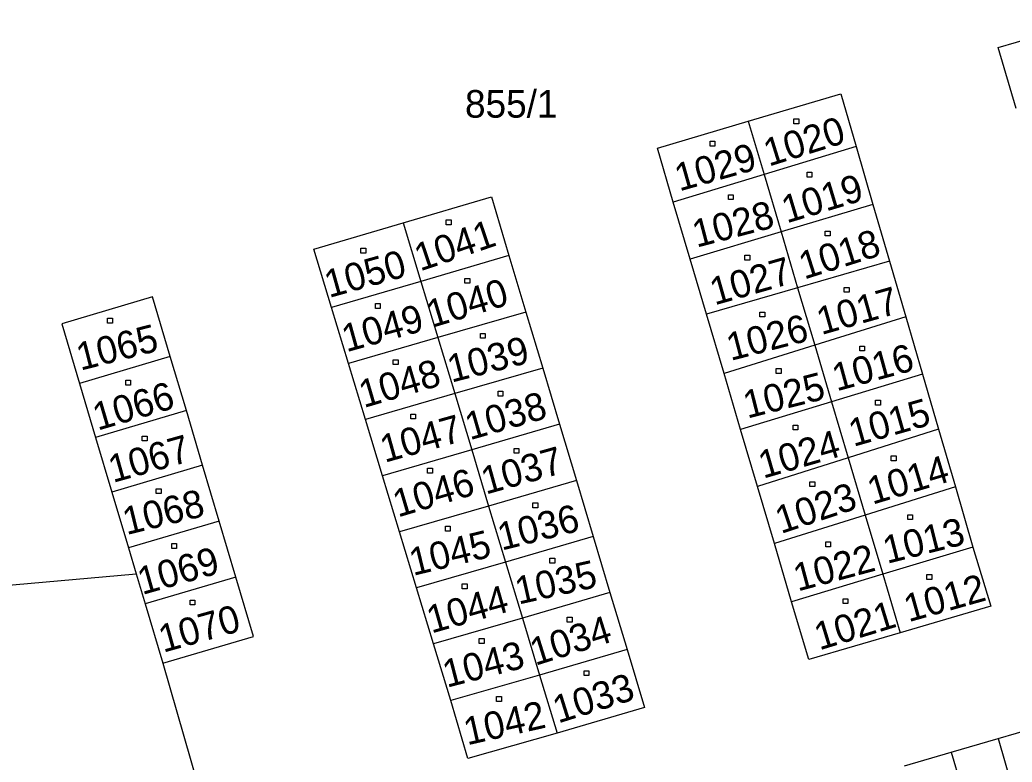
# Model space of a CAD drawing. Extents: x -795483 to -789093, y -1112258 to -1108741.
# Drawn here: x -791087.9 to -791026.9, y -1110208.2 to -1110162.5 of the extents above; entities that cross this region are included whole.
import ezdxf

# ---------------------------------------------------------------- set-up
doc = ezdxf.new("R2010")
doc.units = 0
for name, color, linetype in [('Vrstva 1', 7, 'Continuous'), ('Vrstva 14', 7, 'Continuous'), ('Vrstva 15', 7, 'Continuous'), ('Vrstva 25', 7, 'Continuous')]:
    doc.layers.add(name, color=color, linetype=linetype)

msp = doc.modelspace()

# ---------------------------------------------------------------- linework, layer by layer
at = {"layer": 'Vrstva 1'}
for p, q in [((-791027.74, -1110164.22), (-791021.98, -1110162.52)), ((-791026.63, -1110167.97), (-791027.74, -1110164.22)), ((-791043.12, -1110168.76), (-791037.42, -1110167.08)), ((-791037.42, -1110167.08), (-791036.48, -1110170.32)), ((-791048.7, -1110170.41), (-791043.12, -1110168.76)), ((-791043.12, -1110168.76), (-791042.14, -1110172.04)), ((-791047.72, -1110173.73), (-791048.7, -1110170.41)), ((-791036.48, -1110170.32), (-791042.14, -1110172.04)), ((-791036.48, -1110170.32), (-791035.44, -1110173.89)), ((-791042.14, -1110172.04), (-791047.72, -1110173.73)), ((-791042.14, -1110172.04), (-791041.09, -1110175.57)), ((-791064.33, -1110175.02), (-791058.91, -1110173.42)), ((-791058.91, -1110173.42), (-791057.83, -1110177.03)), ((-791046.68, -1110177.24), (-791047.72, -1110173.73)), ((-791035.44, -1110173.89), (-791041.09, -1110175.57)), ((-791035.44, -1110173.89), (-791034.42, -1110177.37)), ((-791069.82, -1110176.64), (-791064.33, -1110175.02)), ((-791064.33, -1110175.02), (-791063.24, -1110178.61)), ((-791041.09, -1110175.57), (-791046.68, -1110177.24)), ((-791041.09, -1110175.57), (-791040.07, -1110179.01)), ((-791068.74, -1110180.23), (-791069.82, -1110176.64)), ((-791057.83, -1110177.03), (-791063.24, -1110178.61)), ((-791057.83, -1110177.03), (-791056.78, -1110180.51)), ((-791045.67, -1110180.64), (-791046.68, -1110177.24)), ((-791034.42, -1110177.37), (-791040.07, -1110179.01)), ((-791034.42, -1110177.37), (-791033.42, -1110180.8)), ((-791063.24, -1110178.61), (-791068.74, -1110180.23)), ((-791063.24, -1110178.61), (-791062.2, -1110182.07)), ((-791040.07, -1110179.01), (-791045.67, -1110180.64)), ((-791040.07, -1110179.01), (-791039.02, -1110182.54)), ((-791079.75, -1110179.57), (-791085.33, -1110181.22)), ((-791078.66, -1110183.24), (-791079.75, -1110179.57)), ((-791067.69, -1110183.67), (-791068.74, -1110180.23)), ((-791056.78, -1110180.51), (-791062.2, -1110182.07)), ((-791056.78, -1110180.51), (-791055.75, -1110183.95)), ((-791044.6, -1110184.28), (-791045.67, -1110180.64)), ((-791033.42, -1110180.8), (-791039.02, -1110182.54)), ((-791033.42, -1110180.8), (-791032.39, -1110184.33)), ((-791085.33, -1110181.22), (-791084.24, -1110184.89)), ((-791062.2, -1110182.07), (-791067.69, -1110183.67)), ((-791062.2, -1110182.07), (-791061.16, -1110185.52)), ((-791039.02, -1110182.54), (-791044.6, -1110184.28)), ((-791039.02, -1110182.54), (-791037.98, -1110186.02)), ((-791078.66, -1110183.24), (-791084.24, -1110184.89)), ((-791077.67, -1110186.56), (-791078.66, -1110183.24)), ((-791066.65, -1110187.12), (-791067.69, -1110183.67)), ((-791055.75, -1110183.95), (-791061.16, -1110185.52)), ((-791055.75, -1110183.95), (-791054.72, -1110187.39)), ((-791043.58, -1110187.72), (-791044.6, -1110184.28)), ((-791032.39, -1110184.33), (-791037.98, -1110186.02)), ((-791032.39, -1110184.33), (-791031.4, -1110187.71)), ((-791084.24, -1110184.89), (-791083.25, -1110188.21)), ((-791061.16, -1110185.52), (-791066.65, -1110187.12)), ((-791061.16, -1110185.52), (-791060.12, -1110188.98)), ((-791077.67, -1110186.56), (-791083.25, -1110188.21)), ((-791076.67, -1110189.93), (-791077.67, -1110186.56)), ((-791037.98, -1110186.02), (-791043.58, -1110187.72)), ((-791037.98, -1110186.02), (-791036.96, -1110189.47)), ((-791065.6, -1110190.58), (-791066.65, -1110187.12)), ((-791054.72, -1110187.39), (-791060.12, -1110188.98)), ((-791054.72, -1110187.39), (-791053.68, -1110190.86)), ((-791042.54, -1110191.23), (-791043.58, -1110187.72)), ((-791031.4, -1110187.71), (-791036.96, -1110189.47)), ((-791031.4, -1110187.71), (-791030.37, -1110191.25)), ((-791083.25, -1110188.21), (-791082.25, -1110191.58)), ((-791060.12, -1110188.98), (-791065.6, -1110190.58)), ((-791060.12, -1110188.98), (-791059.08, -1110192.44)), ((-791036.96, -1110189.47), (-791042.54, -1110191.23)), ((-791036.96, -1110189.47), (-791035.91, -1110192.99)), ((-791076.67, -1110189.93), (-791082.25, -1110191.58)), ((-791075.65, -1110193.36), (-791076.67, -1110189.93)), ((-791064.55, -1110194.03), (-791065.6, -1110190.58)), ((-791053.68, -1110190.86), (-791059.08, -1110192.44)), ((-791053.68, -1110190.86), (-791052.65, -1110194.3)), ((-791041.5, -1110194.74), (-791042.54, -1110191.23)), ((-791030.37, -1110191.25), (-791035.91, -1110192.99)), ((-791030.37, -1110191.25), (-791029.29, -1110194.96)), ((-791082.25, -1110191.58), (-791081.23, -1110195)), ((-791059.08, -1110192.44), (-791064.55, -1110194.03)), ((-791059.08, -1110192.44), (-791058.04, -1110195.88)), ((-791035.91, -1110192.99), (-791041.5, -1110194.74)), ((-791035.91, -1110192.99), (-791034.83, -1110196.63)), ((-791075.65, -1110193.36), (-791081.23, -1110195)), ((-791074.62, -1110196.82), (-791075.65, -1110193.36)), ((-791063.51, -1110197.46), (-791064.55, -1110194.03)), ((-791052.65, -1110194.3), (-791058.04, -1110195.88)), ((-791052.65, -1110194.3), (-791051.62, -1110197.75)), ((-791081.23, -1110195), (-791080.75, -1110196.61)), ((-791040.44, -1110198.33), (-791041.5, -1110194.74)), ((-791029.29, -1110194.96), (-791034.83, -1110196.63)), ((-791029.29, -1110194.96), (-791028.18, -1110198.6)), ((-791058.04, -1110195.88), (-791063.51, -1110197.46)), ((-791058.04, -1110195.88), (-791057, -1110199.33)), ((-791101.51, -1110198.45), (-791080.75, -1110196.61)), ((-791080.75, -1110196.61), (-791080.2, -1110198.46)), ((-791074.62, -1110196.82), (-791080.2, -1110198.46)), ((-791073.54, -1110200.46), (-791074.62, -1110196.82)), ((-791034.83, -1110196.63), (-791040.44, -1110198.33)), ((-791034.83, -1110196.63), (-791033.76, -1110200.23)), ((-791062.47, -1110200.91), (-791063.51, -1110197.46)), ((-791051.62, -1110197.75), (-791057, -1110199.33)), ((-791051.62, -1110197.75), (-791050.56, -1110201.27)), ((-791080.2, -1110198.46), (-791079.12, -1110202.1)), ((-791039.39, -1110201.88), (-791040.44, -1110198.33)), ((-791028.18, -1110198.6), (-791033.76, -1110200.23)), ((-791057, -1110199.33), (-791062.47, -1110200.91)), ((-791057, -1110199.33), (-791055.95, -1110202.84)), ((-791079.12, -1110202.1), (-791073.54, -1110200.46)), ((-791033.76, -1110200.23), (-791039.39, -1110201.88)), ((-791061.41, -1110204.41), (-791062.47, -1110200.91)), ((-791050.56, -1110201.27), (-791055.95, -1110202.84)), ((-791050.56, -1110201.27), (-791049.5, -1110204.84)), ((-791079.12, -1110202.1), (-791069.68, -1110234.71)), ((-791055.95, -1110202.84), (-791061.41, -1110204.41)), ((-791055.95, -1110202.84), (-791054.87, -1110206.41)), ((-791060.36, -1110207.97), (-791061.41, -1110204.41)), ((-791049.5, -1110204.84), (-791054.87, -1110206.41)), ((-791027.74, -1110206.74), (-791024.86, -1110205.9)), ((-791054.87, -1110206.41), (-791060.36, -1110207.97)), ((-791030.62, -1110207.58), (-791027.74, -1110206.74)), ((-791027.74, -1110206.74), (-791025.87, -1110213.14)), ((-791033.5, -1110208.42), (-791030.62, -1110207.58)), ((-791030.62, -1110207.58), (-791028.75, -1110213.98))]:
    msp.add_line(p, q, dxfattribs=at)
at = {"layer": 'Vrstva 25'}
for p, q in [((-791040.3, -1110168.62), (-791040, -1110168.62)), ((-791040.3, -1110168.92), (-791040.3, -1110168.62)), ((-791040, -1110168.62), (-791040, -1110168.92)), ((-791040, -1110168.92), (-791040.3, -1110168.92)), ((-791045.46, -1110169.99), (-791045.16, -1110169.99)), ((-791045.46, -1110170.29), (-791045.46, -1110169.99)), ((-791045.16, -1110169.99), (-791045.16, -1110170.29)), ((-791045.16, -1110170.29), (-791045.46, -1110170.29)), ((-791039.49, -1110171.9), (-791039.19, -1110171.9)), ((-791039.49, -1110172.2), (-791039.49, -1110171.9)), ((-791039.19, -1110171.9), (-791039.19, -1110172.2)), ((-791039.19, -1110172.2), (-791039.49, -1110172.2)), ((-791044.33, -1110173.28), (-791044.03, -1110173.28)), ((-791044.33, -1110173.58), (-791044.33, -1110173.28)), ((-791044.03, -1110173.58), (-791044.33, -1110173.58)), ((-791044.03, -1110173.28), (-791044.03, -1110173.58)), ((-791061.69, -1110174.83), (-791061.39, -1110174.83)), ((-791061.69, -1110175.13), (-791061.69, -1110174.83)), ((-791061.39, -1110174.83), (-791061.39, -1110175.13)), ((-791061.39, -1110175.13), (-791061.69, -1110175.13)), ((-791038.38, -1110175.52), (-791038.08, -1110175.52)), ((-791038.38, -1110175.82), (-791038.38, -1110175.52)), ((-791038.08, -1110175.52), (-791038.08, -1110175.82)), ((-791038.08, -1110175.82), (-791038.38, -1110175.82)), ((-791066.94, -1110176.57), (-791066.64, -1110176.57)), ((-791066.94, -1110176.87), (-791066.94, -1110176.57)), ((-791066.64, -1110176.57), (-791066.64, -1110176.87)), ((-791066.64, -1110176.87), (-791066.94, -1110176.87)), ((-791043.31, -1110177), (-791043.01, -1110177)), ((-791043.31, -1110177.3), (-791043.31, -1110177)), ((-791043.01, -1110177.3), (-791043.31, -1110177.3)), ((-791043.01, -1110177), (-791043.01, -1110177.3)), ((-791060.54, -1110178.43), (-791060.24, -1110178.43)), ((-791060.54, -1110178.73), (-791060.54, -1110178.43)), ((-791060.24, -1110178.43), (-791060.24, -1110178.73)), ((-791060.24, -1110178.73), (-791060.54, -1110178.73)), ((-791037.21, -1110178.98), (-791036.91, -1110178.98)), ((-791037.21, -1110179.28), (-791037.21, -1110178.98)), ((-791036.91, -1110178.98), (-791036.91, -1110179.28)), ((-791036.91, -1110179.28), (-791037.21, -1110179.28)), ((-791066.04, -1110179.98), (-791065.74, -1110179.98)), ((-791066.04, -1110180.28), (-791066.04, -1110179.98)), ((-791065.74, -1110180.28), (-791066.04, -1110180.28)), ((-791065.74, -1110179.98), (-791065.74, -1110180.28)), ((-791082.52, -1110180.88), (-791082.22, -1110180.88)), ((-791082.52, -1110181.18), (-791082.52, -1110180.88)), ((-791082.22, -1110180.88), (-791082.22, -1110181.18)), ((-791042.39, -1110180.5), (-791042.09, -1110180.5)), ((-791042.39, -1110180.8), (-791042.39, -1110180.5)), ((-791042.09, -1110180.8), (-791042.39, -1110180.8)), ((-791042.09, -1110180.5), (-791042.09, -1110180.8)), ((-791082.22, -1110181.18), (-791082.52, -1110181.18)), ((-791059.58, -1110181.81), (-791059.28, -1110181.81)), ((-791059.58, -1110182.11), (-791059.58, -1110181.81)), ((-791059.28, -1110182.11), (-791059.58, -1110182.11)), ((-791059.28, -1110181.81), (-791059.28, -1110182.11)), ((-791036.25, -1110182.59), (-791035.95, -1110182.59)), ((-791036.25, -1110182.89), (-791036.25, -1110182.59)), ((-791035.95, -1110182.89), (-791036.25, -1110182.89)), ((-791035.95, -1110182.59), (-791035.95, -1110182.89)), ((-791064.95, -1110183.43), (-791064.65, -1110183.43)), ((-791064.95, -1110183.73), (-791064.95, -1110183.43)), ((-791064.65, -1110183.43), (-791064.65, -1110183.73)), ((-791064.65, -1110183.73), (-791064.95, -1110183.73)), ((-791041.39, -1110183.98), (-791041.09, -1110183.98)), ((-791041.39, -1110184.28), (-791041.39, -1110183.98)), ((-791041.09, -1110183.98), (-791041.09, -1110184.28)), ((-791081.4, -1110184.7), (-791081.1, -1110184.7)), ((-791081.4, -1110185), (-791081.4, -1110184.7)), ((-791081.1, -1110184.7), (-791081.1, -1110185)), ((-791041.09, -1110184.28), (-791041.39, -1110184.28)), ((-791081.1, -1110185), (-791081.4, -1110185)), ((-791058.5, -1110185.37), (-791058.2, -1110185.37)), ((-791058.5, -1110185.67), (-791058.5, -1110185.37)), ((-791058.2, -1110185.67), (-791058.5, -1110185.67)), ((-791058.2, -1110185.37), (-791058.2, -1110185.67)), ((-791035.28, -1110185.93), (-791034.98, -1110185.93)), ((-791035.28, -1110186.23), (-791035.28, -1110185.93)), ((-791034.98, -1110185.93), (-791034.98, -1110186.23)), ((-791034.98, -1110186.23), (-791035.28, -1110186.23)), ((-791063.87, -1110186.78), (-791063.57, -1110186.78)), ((-791063.87, -1110187.08), (-791063.87, -1110186.78)), ((-791063.57, -1110187.08), (-791063.87, -1110187.08)), ((-791063.57, -1110186.78), (-791063.57, -1110187.08)), ((-791040.35, -1110187.45), (-791040.05, -1110187.45)), ((-791040.35, -1110187.75), (-791040.35, -1110187.45)), ((-791040.05, -1110187.75), (-791040.35, -1110187.75)), ((-791040.05, -1110187.45), (-791040.05, -1110187.75)), ((-791080.38, -1110188.13), (-791080.08, -1110188.13)), ((-791080.38, -1110188.43), (-791080.38, -1110188.13)), ((-791080.08, -1110188.13), (-791080.08, -1110188.43)), ((-791080.08, -1110188.43), (-791080.38, -1110188.43)), ((-791057.51, -1110188.89), (-791057.21, -1110188.89)), ((-791057.51, -1110189.19), (-791057.51, -1110188.89)), ((-791057.21, -1110188.89), (-791057.21, -1110189.19)), ((-791057.21, -1110189.19), (-791057.51, -1110189.19)), ((-791034.31, -1110189.35), (-791034.01, -1110189.35)), ((-791034.31, -1110189.65), (-791034.31, -1110189.35)), ((-791034.01, -1110189.35), (-791034.01, -1110189.65)), ((-791062.83, -1110190.11), (-791062.53, -1110190.11)), ((-791062.83, -1110190.41), (-791062.83, -1110190.11)), ((-791062.53, -1110190.11), (-791062.53, -1110190.41)), ((-791034.01, -1110189.65), (-791034.31, -1110189.65)), ((-791062.53, -1110190.41), (-791062.83, -1110190.41)), ((-791079.52, -1110191.37), (-791079.22, -1110191.37)), ((-791079.52, -1110191.67), (-791079.52, -1110191.37)), ((-791079.22, -1110191.37), (-791079.22, -1110191.67)), ((-791039.32, -1110190.94), (-791039.02, -1110190.94)), ((-791039.32, -1110191.24), (-791039.32, -1110190.94)), ((-791039.02, -1110191.24), (-791039.32, -1110191.24)), ((-791039.02, -1110190.94), (-791039.02, -1110191.24)), ((-791079.22, -1110191.67), (-791079.52, -1110191.67)), ((-791056.35, -1110192.24), (-791056.05, -1110192.24)), ((-791056.35, -1110192.54), (-791056.35, -1110192.24)), ((-791056.05, -1110192.54), (-791056.35, -1110192.54)), ((-791056.05, -1110192.24), (-791056.05, -1110192.54)), ((-791033.3, -1110192.97), (-791033, -1110192.97)), ((-791033.3, -1110193.27), (-791033.3, -1110192.97)), ((-791033, -1110193.27), (-791033.3, -1110193.27)), ((-791033, -1110192.97), (-791033, -1110193.27)), ((-791061.74, -1110193.68), (-791061.44, -1110193.68)), ((-791061.74, -1110193.98), (-791061.74, -1110193.68)), ((-791061.44, -1110193.68), (-791061.44, -1110193.98)), ((-791061.44, -1110193.98), (-791061.74, -1110193.98)), ((-791078.57, -1110194.75), (-791078.27, -1110194.75)), ((-791078.57, -1110195.05), (-791078.57, -1110194.75)), ((-791078.27, -1110195.05), (-791078.57, -1110195.05)), ((-791078.27, -1110194.75), (-791078.27, -1110195.05)), ((-791038.34, -1110194.64), (-791038.04, -1110194.64)), ((-791038.34, -1110194.94), (-791038.34, -1110194.64)), ((-791038.04, -1110194.94), (-791038.34, -1110194.94)), ((-791038.04, -1110194.64), (-791038.04, -1110194.94)), ((-791055.31, -1110195.65), (-791055.01, -1110195.65)), ((-791055.31, -1110195.95), (-791055.31, -1110195.65)), ((-791055.01, -1110195.65), (-791055.01, -1110195.95)), ((-791055.01, -1110195.95), (-791055.31, -1110195.95)), ((-791032.12, -1110196.65), (-791031.82, -1110196.65)), ((-791032.12, -1110196.95), (-791032.12, -1110196.65)), ((-791031.82, -1110196.95), (-791032.12, -1110196.95)), ((-791031.82, -1110196.65), (-791031.82, -1110196.95)), ((-791060.7, -1110197.23), (-791060.4, -1110197.23)), ((-791060.7, -1110197.53), (-791060.7, -1110197.23)), ((-791060.4, -1110197.53), (-791060.7, -1110197.53)), ((-791060.4, -1110197.23), (-791060.4, -1110197.53)), ((-791037.28, -1110198.14), (-791036.98, -1110198.14)), ((-791037.28, -1110198.44), (-791037.28, -1110198.14)), ((-791036.98, -1110198.14), (-791036.98, -1110198.44)), ((-791077.44, -1110198.22), (-791077.14, -1110198.22)), ((-791077.44, -1110198.52), (-791077.44, -1110198.22)), ((-791077.14, -1110198.52), (-791077.44, -1110198.52)), ((-791077.14, -1110198.22), (-791077.14, -1110198.52)), ((-791036.98, -1110198.44), (-791037.28, -1110198.44)), ((-791054.24, -1110199.28), (-791053.94, -1110199.28)), ((-791054.24, -1110199.58), (-791054.24, -1110199.28)), ((-791053.94, -1110199.28), (-791053.94, -1110199.58)), ((-791053.94, -1110199.58), (-791054.24, -1110199.58)), ((-791059.66, -1110200.59), (-791059.36, -1110200.59)), ((-791059.66, -1110200.89), (-791059.66, -1110200.59)), ((-791059.36, -1110200.59), (-791059.36, -1110200.89)), ((-791059.36, -1110200.89), (-791059.66, -1110200.89)), ((-791053.21, -1110202.57), (-791052.91, -1110202.57)), ((-791053.21, -1110202.87), (-791053.21, -1110202.57)), ((-791052.91, -1110202.87), (-791053.21, -1110202.87)), ((-791052.91, -1110202.57), (-791052.91, -1110202.87)), ((-791058.59, -1110204.16), (-791058.29, -1110204.16)), ((-791058.59, -1110204.46), (-791058.59, -1110204.16)), ((-791058.29, -1110204.16), (-791058.29, -1110204.46)), ((-791058.29, -1110204.46), (-791058.59, -1110204.46))]:
    msp.add_line(p, q, dxfattribs=at)

# ---------------------------------------------------------------- texts
at = {"layer": 'Vrstva 14'}
msp.add_text('855/1', height=1.7, dxfattribs=at).set_placement((-791060.53, -1110168.54))
at = {"layer": 'Vrstva 15'}
for s, rotation, p in [('1020', 17.307, (-791041.845, -1110171.555)), ('1029', 15.8724, (-791047.345, -1110173.083)), ('1019', 16.8021, (-791040.746, -1110175.05)), ('1028', 14.7186, (-791046.29, -1110176.545)), ('1041', 18.7884, (-791063.287, -1110178.005)), ('1018', 17.5653, (-791039.667, -1110178.506)), ('1050', 15.642, (-791068.893, -1110179.64)), ('1027', 15.9201, (-791045.18, -1110180.095)), ('1040', 16.821, (-791062.578, -1110181.482)), ('1017', 15.813, (-791038.613, -1110181.919)), ('1049', 15.5925, (-791067.825, -1110182.979)), ('1026', 14.5134, (-791044.192, -1110183.511)), ('1065', 14.3325, (-791084.18, -1110184.112)), ('1039', 14.3496, (-791061.364, -1110184.848)), ('1016', 15.255, (-791037.674, -1110185.385)), ('1048', 16.3899, (-791066.755, -1110186.41)), ('1025', 14.2155, (-791043.171, -1110187.061)), ('1066', 16.4133, (-791083.127, -1110187.804)), ('1038', 16.1136, (-791060.232, -1110188.394)), ('1015', 15.9453, (-791036.642, -1110188.799)), ('1047', 15.5727, (-791065.47, -1110189.778)), ('1024', 16.128, (-791042.189, -1110190.758)), ('1067', 15.6222, (-791082.183, -1110191.017)), ('1037', 15.6195, (-791059.253, -1110191.737)), ('1014', 16.7526, (-791035.473, -1110192.361)), ('1046', 16.587, (-791064.662, -1110193.145)), ('1068', 13.7682, (-791081.351, -1110194.227)), ('1023', 18.5004, (-791041.098, -1110194.162)), ('1036', 14.2722, (-791058.275, -1110195.185)), ('1013', 14.1246, (-791034.577, -1110195.998)), ('1045', 13.7367, (-791063.723, -1110196.738)), ('1069', 15.7509, (-791080.386, -1110197.913)), ('1022', 15.0237, (-791040.066, -1110197.699)), ('1035', 12.6522, (-791057.238, -1110198.503)), ('1012', 15.7437, (-791033.249, -1110199.59)), ('1044', 15.8715, (-791062.598, -1110200.285)), ('1070', 15.6555, (-791079.092, -1110201.466)), ('1021', 16.9956, (-791038.734, -1110201.322)), ('1034', 17.4474, (-791056.21, -1110202.274)), ('1043', 14.5341, (-791061.648, -1110203.621)), ('1033', 17.4474, (-791054.803, -1110205.821)), ('1042', 12.7242, (-791060.398, -1110207.163))]:
    msp.add_text(s, height=1.7, rotation=rotation, dxfattribs=at).set_placement(p)

doc.saveas('drawing.dxf')
